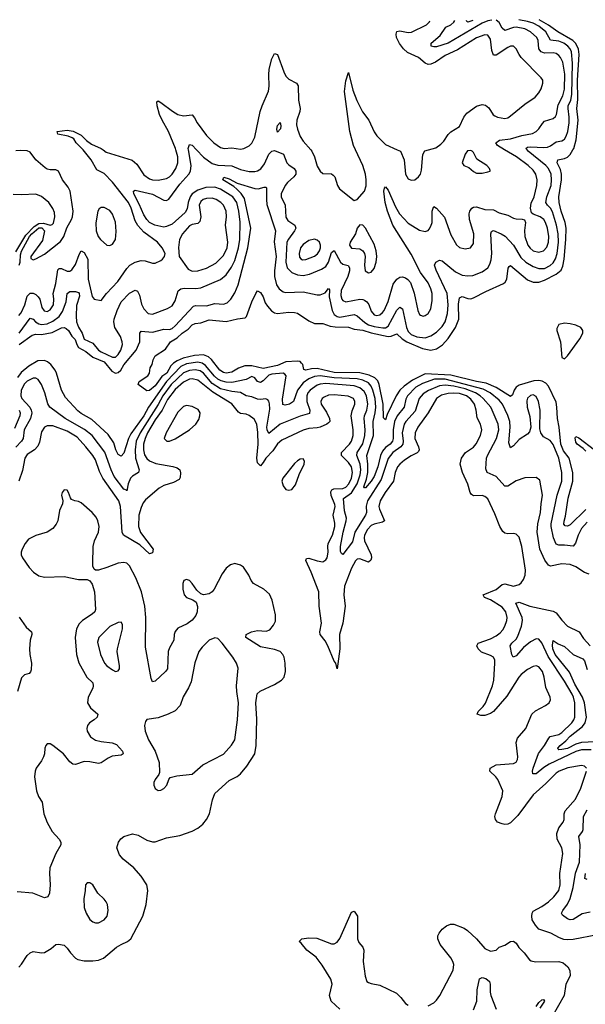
# Model space of a CAD drawing. Header units: inches. Extents: x 1649636 to 1815363, y 506543 to 641975.
# Tile 381 of 656: x 1695156 to 1699136, y 633989 to 640916. Entities that reach past the tile are written whole.
import ezdxf

# ---------------------------------------------------------------- set-up
doc = ezdxf.new("R2010")
doc.units = ezdxf.units.IN
doc.header["$MEASUREMENT"] = 0
doc.layers.add('B6693', color=7, linetype='Continuous')
doc.layers.add('B6694', color=7, linetype='Continuous')

msp = doc.modelspace()

# ---------------------------------------------------------------- linework, layer by layer
at = {"layer": 'B6693', "color": 5}
for points, elevation in [([(1695151.9, 639188.1), (1695160.1, 639210), (1695162, 639262), (1695170, 639287.5), (1695224.2, 639390), (1695240.9, 639410), (1695290, 639451.2), (1695312.7, 639452.7), (1695330.6, 639430), (1695316.6, 639363.4), (1695235.1, 639250), (1695234.8, 639234.8), (1695250, 639227.6), (1695270, 639232.4), (1695330, 639266), (1695444.6, 639355.4), (1695467, 639390), (1695489, 639451), (1695521.6, 639510), (1695528.1, 639530), (1695532.7, 639570), (1695510.4, 639710.4), (1695498, 639738), (1695457, 639790), (1695430, 639849.5), (1695410, 639859.1), (1695370, 639859.8), (1695350, 639865), (1695334.6, 639874.6), (1695269.9, 639929.9), (1695230, 639983.1), (1695210, 639992.9), (1695163.6, 639996.4), (1695130, 639992.6)], 520), ([(1695150, 638835.1), (1695166.5, 638853.5), (1695193.6, 638910), (1695208.3, 638971.7), (1695230, 638992.5), (1695252, 638992), (1695270, 638983.2), (1695286.9, 638966.9), (1695298.6, 638950), (1695312.3, 638890), (1695327.5, 638867.5), (1695350, 638863.8), (1695370, 638873.8), (1695395, 638910), (1695396.8, 638950), (1695392.1, 638990), (1695410, 639060.5), (1695424.1, 639155.9), (1695433.9, 639166.1), (1695450, 639165.7), (1695490, 639147.5), (1695510, 639146.6), (1695523.6, 639156.4), (1695550, 639194.3), (1695575.8, 639264.2), (1695590, 639289.2), (1695610, 639277.4), (1695635, 639230), (1695637, 639090), (1695667.4, 638967.4), (1695679.6, 638950), (1695730, 638939.7), (1695767.5, 638990), (1695846.4, 639073.6), (1695910, 639165.8), (1695931.8, 639190), (1695970, 639210.1), (1696010, 639221.6), (1696039, 639219), (1696090, 639203.2), (1696110, 639203.6), (1696150, 639221.3), (1696162, 639230), (1696175.1, 639250), (1696180.7, 639270), (1696157.7, 639310), (1696126.2, 639350), (1696030, 639420.2), (1695987, 639467), (1695970, 639499.8), (1695941, 639590), (1695921.5, 639630), (1695810, 639771.9), (1695750, 639834.8), (1695700.2, 639860.2), (1695659.7, 639930), (1695602.9, 640000)], 480), ([(1695152.1, 638630), (1695244.3, 638695.7), (1695270, 638702.4), (1695310, 638701.2), (1695384.8, 638715.2), (1695450, 638747.3), (1695470, 638749.3), (1695484.4, 638744.4), (1695500.2, 638730), (1695522.6, 638690), (1695546, 638666), (1695558.7, 638630), (1695571, 638610), (1695621.7, 638581.7), (1695670, 638541.9), (1695750, 638509.4), (1695803.7, 638443.7), (1695830.7, 638429.3), (1695850, 638433.3), (1695867.3, 638450), (1695890, 638487.7), (1695976, 638590), (1696000.9, 638650), (1696001.8, 638710), (1696010, 638724.6), (1696090, 638716.9), (1696170, 638738.7), (1696210, 638736), (1696230, 638743.7), (1696250, 638761), (1696380.3, 638899.7), (1696395.4, 638904.6), (1696470, 638903), (1696530, 638918.5), (1696590, 638915.4), (1696615.4, 638924.6), (1696642.2, 638950), (1696670, 638995.2), (1696692.7, 639050), (1696760.6, 639310), (1696781.9, 639450), (1696737, 639657), (1696714.2, 639694.2), (1696684.8, 639724.8), (1696663.3, 639743.3), (1696584.8, 639790), (1696592.1, 639807.9), (1696630, 639797.1), (1696685.4, 639765.5), (1696810, 639728.7), (1696833.7, 639726.3), (1696877.6, 639737.6), (1696890, 639737.1), (1696892.5, 639732.5), (1696892.1, 639650), (1696896.3, 639616.3), (1696955.1, 639430), (1696947.3, 639352.7), (1696960.1, 639250), (1696948.9, 639148.9), (1696948.7, 639108.7), (1696962.9, 639050), (1696982.1, 639022.1), (1697010, 639002), (1697030, 638995.9), (1697150, 639001.1), (1697250, 638980.2), (1697270, 638981.2), (1697304.9, 638995.1), (1697330, 639024.9), (1697335.8, 639015.8), (1697332.8, 638967.2), (1697354.6, 638870), (1697370, 638842.2), (1697390, 638828.3), (1697410, 638824.1), (1697510, 638841.2), (1697530, 638833.5), (1697584.9, 638784.9), (1697610.8, 638770), (1697650, 638756.6), (1697711.7, 638748.3), (1697730.8, 638749.2), (1697750, 638758.8), (1697810, 638871.7), (1697830, 638893.2), (1697850, 638882.3), (1697878, 638750), (1697890, 638721.7), (1697910, 638701.3), (1697950, 638684.6), (1698010, 638678), (1698050, 638690.7), (1698090, 638718.1), (1698130, 638758.5), (1698149.3, 638790), (1698166.8, 638850), (1698172, 638910), (1698163.9, 638990), (1698086.8, 639153.2), (1698075.5, 639190), (1698083.5, 639210), (1698110, 639223.6), (1698130, 639220.2), (1698222.9, 639142.9), (1698270, 639118.2), (1698310, 639112.8), (1698344.9, 639115.1), (1698410, 639140.9), (1698449.9, 639170.1), (1698465, 639195), (1698474.3, 639225.7), (1698479.1, 639270), (1698471.7, 639408.3), (1698475.1, 639424.9), (1698482.7, 639430), (1698490, 639431.8), (1698544.9, 639410), (1698572.2, 639392.2), (1698630, 639328.6), (1698681.9, 639241.9), (1698717.4, 639210), (1698770, 639179.3), (1698810, 639164.7), (1698850, 639166.2), (1698890, 639187.4), (1698910, 639206.4), (1698926.9, 639233.1), (1698938.3, 639270), (1698946.7, 639350), (1698944.7, 639410), (1698934.1, 639470), (1698904.6, 639564.6), (1698890.5, 639590.5), (1698870.5, 639610), (1698858, 639630), (1698864.8, 639670), (1698895.1, 639750), (1698899.3, 639790), (1698895.2, 639830), (1698876.1, 639870), (1698859.4, 639890), (1698734.6, 639990), (1698726.6, 640000)], 440), ([(1695153.1, 638710), (1695230, 638815.2), (1695250, 638809.4), (1695267.9, 638790), (1695290, 638776), (1695310, 638771.2), (1695350, 638776.8), (1695390, 638793.9), (1695433, 638827), (1695456.6, 638863.4), (1695483.8, 638930), (1695490, 638990.3), (1695510, 639004.7), (1695550, 639004.5), (1695570, 638997.4), (1695575.3, 638990), (1695577.9, 638970), (1695555.7, 638904.3), (1695553.1, 638830), (1695557, 638790), (1695570, 638752.1), (1695596.9, 638710), (1695610, 638668.8), (1695670, 638639.8), (1695710, 638590.9), (1695730, 638578.3), (1695810, 638542.1), (1695830, 638542.5), (1695850, 638559.7), (1695869, 638590), (1695878.7, 638630), (1695877.5, 638650), (1695866.1, 638686.1), (1695826.3, 638750), (1695818.4, 638790), (1695821.2, 638810), (1695841.8, 638870), (1695869.9, 638930), (1695930, 638993), (1695970, 639013.1), (1695986.3, 639006.3), (1695998.6, 638978.6), (1696014.5, 638914.5), (1696030, 638881.3), (1696060.4, 638850), (1696090, 638844.7), (1696196.1, 638883.9), (1696230, 638902.4), (1696250, 638937.3), (1696271.2, 639008.8), (1696290, 639023.5), (1696313, 639027), (1696396.2, 639023.8), (1696430, 639029.3), (1696570, 639088.6), (1696610, 639120.2), (1696645.9, 639174.1), (1696670, 639221.8), (1696696.1, 639310), (1696705.2, 639370), (1696707.9, 639492.1), (1696698.7, 639570), (1696683.1, 639630), (1696655, 639670), (1696570, 639723.7), (1696530, 639737.1), (1696465.6, 639734.4), (1696410, 639717.2), (1696370.5, 639690), (1696356, 639670), (1696341.6, 639630), (1696335.2, 639584.8), (1696320.8, 639559.2), (1696230, 639477.6), (1696190, 639459.9), (1696170, 639457.1), (1696106.2, 639470), (1696070, 639489.9), (1696050, 639509.2), (1696030, 639542), (1695997.7, 639617.7), (1695958.5, 639690), (1695957.6, 639710), (1695970, 639717.7), (1696090, 639689), (1696170, 639645.2), (1696190, 639643.3), (1696206.6, 639653.4), (1696282, 639758), (1696347.3, 639830), (1696358.6, 639850), (1696362.6, 639890), (1696343.7, 640000)], 460), ([(1695742.5, 640000), (1695764.6, 639984.6), (1695946.6, 639926.6), (1695979.7, 639899.7), (1696030, 639825.6), (1696070, 639797.1), (1696090, 639790.2), (1696130, 639787.9), (1696190, 639799.3), (1696210, 639811.1), (1696228.9, 639830), (1696255.6, 639870), (1696269.9, 639910), (1696269.2, 639950), (1696255.2, 640000)], 480), ([(1699140.4, 637470), (1699030, 637362.6), (1699010, 637352.9), (1698994, 637354), (1698985.9, 637365.9), (1698987.8, 637387.8), (1698997.9, 637422.1), (1699014.9, 637550), (1699049.2, 637670), (1699048, 637730), (1699022.3, 637830), (1698982.2, 637882.2), (1698962.9, 637930), (1698952.9, 638050), (1698939.4, 638110), (1698936.4, 638190), (1698930, 638225.6), (1698877.7, 638337.7), (1698858.9, 638358.9), (1698832.4, 638372.4), (1698810, 638377.2), (1698774.4, 638374.4), (1698670, 638343.7), (1698649.5, 638330), (1698635.7, 638310), (1698623.1, 638276.9), (1698610, 638266), (1698510, 638328.5), (1698438.4, 638358.4), (1698370, 638370), (1698190, 638415.8), (1698010, 638425.3), (1697920, 638380), (1697862.4, 638337.6), (1697831.4, 638308.6), (1697805.3, 638270), (1697742.6, 638137.4), (1697730, 638100.7), (1697715.6, 638115.6), (1697714.2, 638210), (1697684.9, 638350), (1697675.2, 638375.2), (1697655.3, 638395.3), (1697614.7, 638414.7), (1697550, 638431.2), (1697370, 638433.7), (1697250, 638461.2), (1697210, 638458.7), (1697169, 638450), (1697154.6, 638454.6), (1697149.1, 638490), (1697140.2, 638500.2), (1697130, 638510.3), (1697110, 638514.2), (1697030, 638508.4), (1696970, 638484.2), (1696870, 638462.4), (1696790, 638480.4), (1696740.1, 638479.9), (1696696.5, 638463.5), (1696650, 638436.5), (1696610, 638429.9), (1696590, 638434.9), (1696563.6, 638450), (1696505.5, 638525.5), (1696484, 638544), (1696450, 638557.3), (1696385.5, 638554.5), (1696306.4, 638533.6), (1696263.9, 638516.1), (1696239.4, 638500.6), (1696220.3, 638479.7), (1696190.5, 638430), (1696155.3, 638404.7), (1696110, 638339.8), (1696070, 638306.9), (1696050, 638304), (1695989, 638350), (1695996, 638370), (1696059, 638410), (1696069, 638430), (1696073.6, 638466.4), (1696089.1, 638490.9), (1696096.5, 638523.5), (1696109.3, 638550), (1696181.6, 638598.4), (1696218.4, 638650), (1696263.4, 638676.6), (1696299.7, 638710), (1696341.5, 638738.5), (1696370, 638770.2), (1696390, 638779), (1696430, 638783.6), (1696490, 638804.7), (1696610, 638791.5), (1696690, 638812), (1696742, 638818), (1696752.9, 638827.1), (1696790, 638930.8), (1696817, 638990), (1696830, 639007.3), (1696850, 638997), (1696870, 638966), (1696884, 638924), (1696900.3, 638900.3), (1696928, 638868), (1696950, 638853.2), (1696970, 638849.4), (1697050, 638857.6), (1697090, 638856.1), (1697110.1, 638850.1), (1697190, 638797.8), (1697230, 638779.4), (1697290, 638779.7), (1697340.7, 638760.7), (1697375.2, 638755.2), (1697470, 638752.2), (1697510, 638738.3), (1697570, 638731.7), (1697630, 638713.4), (1697750, 638687.1), (1697771.1, 638688.9), (1697810, 638705.7), (1697847.1, 638670), (1697879.6, 638650), (1697990, 638603.7), (1698050, 638590.1), (1698090, 638599.8), (1698131, 638629), (1698170, 638672.2), (1698223.7, 638750), (1698246, 638810), (1698244.8, 638915.2), (1698250, 638959.5), (1698270, 638968.6), (1698310, 638953.8), (1698330, 638952.1), (1698350, 638958), (1698435.4, 639004.6), (1698560, 639060), (1698572.8, 639070), (1698583.7, 639090), (1698592.7, 639167.3), (1698599.7, 639180.3), (1698610, 639187.4), (1698730, 639086.3), (1698770, 639068.9), (1698810, 639069.7), (1698850, 639084.6), (1698930, 639125), (1698965.6, 639154.4), (1698979.1, 639180.9), (1698988.5, 639231.5), (1698999.4, 639370), (1699000.5, 639450), (1698994.1, 639490), (1698965.5, 639570), (1698952.3, 639630), (1698949.9, 639670), (1698967.5, 639790), (1698969.3, 639830), (1698962, 639862), (1698938.7, 639910), (1698942.4, 639930), (1698990, 639940.4), (1699010, 639949.1), (1699030, 639967.2), (1699048.7, 640000)], 420), ([(1696401.4, 640000), (1696449.4, 639949.4), (1696510, 639905.2), (1696550, 639893.5), (1696647.9, 639887.9), (1696710, 639862.5), (1696770, 639847.8), (1696811.6, 639848.4), (1696830, 639853.1), (1696852.8, 639867.2), (1696879, 639901), (1696909.3, 639970.7), (1696930, 639991.4), (1696950, 639996.8), (1697011.6, 639970), (1697035.7, 639910), (1697050, 639894.6), (1697086.9, 639870), (1697099.3, 639850), (1697098.2, 639830), (1697085.8, 639810), (1697039.7, 639770), (1697023.2, 639750), (1696997.1, 639690), (1696995.4, 639670), (1697024, 639610), (1697030, 639526.7), (1697044.1, 639504.1), (1697092.9, 639470), (1697099.7, 639450), (1697091, 639430), (1697047.1, 639372.9), (1697036.8, 639350), (1697028.4, 639210), (1697038.1, 639170), (1697070, 639138.1), (1697110, 639120.7), (1697150, 639116.1), (1697195.1, 639124.9), (1697279.9, 639160.1), (1697310, 639180.2), (1697329.2, 639210.8), (1697350, 639277.4), (1697370, 639291.8), (1697414, 639210), (1697430, 639196.6), (1697466.4, 639186.4), (1697477.1, 639170), (1697476.5, 639150), (1697465.2, 639110), (1697419.4, 639010), (1697415.7, 638975.7), (1697423.2, 638950), (1697430, 638940.7), (1697450, 638931.7), (1697550, 638948.9), (1697570, 638948.1), (1697582.2, 638942.2), (1697598.5, 638930), (1697611.9, 638911.9), (1697630, 638864.2), (1697650, 638839.3), (1697670, 638834.3), (1697690, 638839.7), (1697710, 638855.5), (1697720.2, 638870), (1697750, 638934), (1697784.8, 639055.1), (1697810, 639090.2), (1697830, 639103.9), (1697850, 639106), (1697870, 639099.7), (1697888.1, 639088.1), (1697906.5, 639066.5), (1697932.4, 638992.4), (1697958.2, 638870), (1697970, 638842.4), (1697977.1, 638837.1), (1697995.3, 638830), (1698010, 638833.7), (1698031.1, 638850), (1698050, 638882), (1698059.5, 638940.5), (1698059.1, 638990), (1698050, 639021.6), (1698030, 639064), (1697976.5, 639136.5), (1697910, 639266.6), (1697780.7, 639470), (1697744.3, 639570), (1697728, 639630), (1697718.4, 639710), (1697723, 639730), (1697730, 639739.3), (1697750, 639716.5), (1697799.6, 639599.6), (1697829.2, 639549.2), (1697890, 639485.6), (1697970, 639434.3), (1698010, 639425.7), (1698030, 639433.7), (1698037.1, 639442.9), (1698050, 639462.4), (1698057.7, 639490), (1698058.8, 639570), (1698064.8, 639590), (1698070, 639602), (1698090, 639590.6), (1698145.6, 639525.6), (1698190, 639403), (1698230, 639333), (1698250, 639312.4), (1698290, 639304.2), (1698328.7, 639310), (1698350, 639341), (1698350.9, 639409.1), (1698320.8, 639510), (1698318.9, 639550), (1698324.1, 639570), (1698336.9, 639590), (1698350, 639598), (1698370, 639598.4), (1698430, 639579.8), (1698490, 639578.5), (1698530, 639556.6), (1698590, 639541), (1698630, 639519.4), (1698650, 639514), (1698693, 639513), (1698707.7, 639507.7), (1698714.4, 639490), (1698707.3, 639432.7), (1698709.6, 639390), (1698731.4, 639330), (1698747.7, 639307.7), (1698770.3, 639290), (1698810, 639281), (1698841.7, 639290), (1698865.2, 639314.8), (1698876.6, 639350), (1698878.5, 639390), (1698869.9, 639450), (1698855.6, 639490), (1698843.4, 639510), (1698819.1, 639530), (1698768.1, 639548.1), (1698758.2, 639558.2), (1698749.8, 639589.8), (1698754.8, 639625.2), (1698777.1, 639670), (1698795.9, 639750), (1698798.4, 639790), (1698787.9, 639830), (1698770, 639857.3), (1698734.6, 639890), (1698652.3, 639950), (1698568.5, 640000)], 460), ([(1697204.9, 640000), (1697212, 639992), (1697230.2, 639950), (1697250, 639885.5), (1697270, 639850.4), (1697290, 639833.7), (1697350, 639832.2), (1697363.1, 639823.1), (1697373.4, 639810), (1697391.7, 639750), (1697405.6, 639725.6), (1697510, 639644.7), (1697530, 639651), (1697583.6, 639710), (1697593.6, 639746.4), (1697595, 639790), (1697589.8, 639830), (1697570.8, 639889.2), (1697519.9, 640000)], 480), ([(1697812.5, 640000), (1697834.9, 639990), (1697862, 639930), (1697870.4, 639830), (1697890, 639796.3), (1697910, 639786.4), (1697936, 639790), (1697962, 639810), (1697975.6, 639830), (1697983.3, 639856.7), (1697993.5, 639966.5), (1698007.3, 639992.7), (1698032.6, 640000)], 480), ([(1695130, 639282.3), (1695200.1, 639399.9), (1695257.9, 639462.1), (1695290, 639482.8), (1695323.6, 639483.6), (1695370, 639471.1), (1695384.9, 639475.1), (1695395.2, 639484.8), (1695404.1, 639530), (1695400.2, 639560.2), (1695390, 639587.8), (1695361.1, 639630), (1695310, 639671), (1695270, 639688.5), (1695170, 639682.7), (1695110, 639686.4)], 540), ([(1699150, 637380.7), (1699110, 637336), (1699086.9, 637290), (1699067.9, 637232.1), (1699050, 637212.8), (1698990, 637220.2), (1698950, 637219.5), (1698930, 637227.1), (1698911.7, 637271.7), (1698895.6, 637350), (1698895.4, 637370), (1698939.2, 637570), (1698971.2, 637670), (1698972.1, 637730), (1698950.7, 637830), (1698910, 637926.6), (1698890, 637955.1), (1698842.1, 637982.1), (1698823.9, 638010), (1698817.3, 638037.3), (1698817.7, 638170), (1698805.6, 638230), (1698790, 638266), (1698770, 638276.2), (1698750, 638273), (1698730, 638252.6), (1698725.8, 638234.2), (1698727.3, 638190), (1698745.1, 638125.1), (1698752.6, 638050), (1698744.6, 638015.4), (1698730, 637999.8), (1698670, 637963.1), (1698630, 637917.6), (1698610, 637903.7), (1698598.5, 637938.5), (1698607, 638050), (1698605.8, 638090), (1698592.1, 638132.1), (1698552.4, 638210), (1698530, 638239.9), (1698465.7, 638290), (1698417.4, 638317.4), (1698150, 638387.2), (1698074, 638386), (1697990, 638356.6), (1697944.6, 638330), (1697885.1, 638270), (1697872.7, 638247.3), (1697861, 638190), (1697811.8, 638130), (1697794.1, 638090), (1697783.7, 638030), (1697785.2, 637970), (1697780.5, 637950), (1697762.8, 637930), (1697730, 637905.1), (1697710, 637880.5), (1697695.7, 637850), (1697675.8, 637770), (1697650, 637703.2), (1697630, 637668.4), (1697590, 637621.8), (1697581.7, 637621.7), (1697578, 637630), (1697597.2, 637682.8), (1697606.5, 637730), (1697606.5, 637790), (1697599.8, 637850), (1697645.4, 637990), (1697643, 638090), (1697658.1, 638150), (1697662.9, 638190), (1697656.7, 638250), (1697642.1, 638310), (1697630, 638338), (1697610, 638360.5), (1697570, 638380.9), (1697530, 638390.2), (1697370, 638395.6), (1697270, 638410.4), (1697230, 638404.9), (1697190, 638388.8), (1697150, 638360.1), (1697110.8, 638310), (1697083.5, 638230), (1697055.3, 638210), (1697024.4, 638204.4), (1697008.8, 638208.8), (1697005.4, 638245.4), (1697031.1, 638410), (1697022.6, 638422.6), (1697010, 638429.8), (1696930, 638423.1), (1696910, 638414.7), (1696870, 638375.3), (1696850, 638364.3), (1696830, 638370.8), (1696810, 638397.4), (1696790, 638406.8), (1696750, 638385.7), (1696650, 638364.5), (1696610, 638365.5), (1696575, 638375), (1696550, 638387.5), (1696527.4, 638407.4), (1696463.7, 638483.7), (1696439.1, 638499.1), (1696410, 638505.9), (1696330, 638494.1), (1696290, 638476.3), (1696188.6, 638371.4), (1696062.8, 638190), (1696030, 638127.9), (1695938.1, 638001.9), (1695921.2, 637970), (1695890, 637866), (1695870, 637844.7), (1695850, 637856.3), (1695833.8, 637890), (1695818.7, 637938.7), (1695777.7, 637997.7), (1695663, 638103), (1695590, 638144.7), (1695564.5, 638164.5), (1695477.8, 638257.8), (1695450.7, 638310), (1695416.1, 638430), (1695406.6, 638450), (1695375.9, 638490), (1695350.9, 638510), (1695330, 638517.7), (1695284.6, 638515.4), (1695221.1, 638478.9), (1695166.9, 638433.1), (1695141.3, 638398.7)], 440), ([(1699164, 637016), (1699130, 637027.7), (1699070, 637067.2), (1699030, 637083.2), (1698970, 637087.4), (1698892, 637072), (1698877.8, 637077.8), (1698852.5, 637112.5), (1698816.8, 637190), (1698798.3, 637310), (1698801.8, 637370), (1698821.1, 637450), (1698824.9, 637510), (1698834.9, 637570), (1698815.4, 637675.4), (1698790, 637695.6), (1698710, 637692.4), (1698650, 637671.9), (1698590, 637633.8), (1698570, 637633.1), (1698510, 637703), (1698444.8, 637730), (1698435.4, 637755.4), (1698441.8, 637830), (1698448.4, 637850), (1698511.4, 637970), (1698527.9, 638030), (1698523.6, 638070), (1698481.4, 638170), (1698470.4, 638190), (1698417.9, 638250), (1698396, 638270), (1698363.9, 638290), (1698290, 638318.8), (1698210, 638338), (1698150, 638344.9), (1698110, 638341.2), (1698031.7, 638308.3), (1697995.9, 638284.1), (1697967.5, 638250), (1697938.8, 638161.2), (1697873.9, 638090), (1697862.7, 638070), (1697848.6, 638010), (1697855.5, 637950), (1697853.2, 637930), (1697837.5, 637910), (1697781.3, 637870), (1697750, 637829.9), (1697698.6, 637681.4), (1697602.9, 637530), (1697594.3, 637494.3), (1697595.7, 637450), (1697590.6, 637430), (1697514.6, 637310), (1697497.7, 637242.3), (1697430, 637152.8), (1697420, 637160), (1697413.5, 637173.5), (1697413.6, 637210), (1697431.4, 637310), (1697454.3, 637390), (1697455.4, 637410), (1697440.8, 637460.8), (1697433.6, 637546.4), (1697491.7, 637588.3), (1697530.4, 637650), (1697553, 637713), (1697556.2, 637750), (1697552.5, 637790), (1697529, 637850), (1697532, 637870), (1697570, 637932.9), (1697585.7, 637990), (1697587.7, 638030), (1697579.6, 638110), (1697582.6, 638130), (1697599.7, 638170), (1697605.8, 638210), (1697596.7, 638270), (1697580.4, 638300.4), (1697550, 638327.1), (1697510, 638340.1), (1697310, 638355.8), (1697270, 638351.2), (1697250, 638343.6), (1697199.8, 638310), (1697184.5, 638290), (1697176.2, 638270), (1697177.2, 638230), (1697197.2, 638170), (1697194.6, 638145.4), (1697130, 638125.6), (1696990, 638069.9), (1696910, 638004.2), (1696896.9, 638030), (1696894.6, 638050), (1696915.4, 638175.4), (1696914.4, 638214.4), (1696910, 638231.6), (1696901.4, 638241.4), (1696888.7, 638248.7), (1696850, 638244.1), (1696830, 638246.2), (1696790, 638261.6), (1696750, 638269.9), (1696710, 638293.1), (1696650, 638300.6), (1696570, 638319.9), (1696510, 638357), (1696450, 638430.3), (1696426.2, 638446.2), (1696390, 638453.6), (1696350, 638447.9), (1696310, 638432.1), (1696222.6, 638350), (1696162.7, 638270), (1696130, 638208.2), (1696003.1, 638010), (1695976.4, 637950), (1695968.4, 637890), (1695970.7, 637830), (1695997, 637750), (1695993.2, 637730), (1695950, 637704.6), (1695936.4, 637690), (1695920.5, 637650), (1695910, 637600.9), (1695907, 637607), (1695890, 637612.7), (1695821.7, 637701.7), (1695799.2, 637750), (1695754.3, 637874.3), (1695666.9, 637990), (1695611.8, 638031.8), (1695476.5, 638110), (1695368.8, 638188.8), (1695353.4, 638213.4), (1695333.2, 638290), (1695310, 638349.8), (1695285.7, 638385.7), (1695270, 638395), (1695250, 638395), (1695210, 638373.4), (1695190, 638353.8), (1695166.3, 638310), (1695165.1, 638270), (1695171.1, 638250), (1695226.8, 638190), (1695237.9, 638170), (1695241.3, 638150), (1695231.6, 638110), (1695187, 638030), (1695181.7, 637970), (1695169.1, 637950), (1695130, 637908.9)], 460), ([(1699144.7, 635650), (1699130, 635664.7), (1699108.3, 635668.3), (1699013.5, 635653.5), (1698951.6, 635630), (1698930, 635614), (1698858.8, 635541.2), (1698770, 635462.4), (1698662, 635318), (1698610, 635265.4), (1698590, 635255.8), (1698570, 635252.8), (1698550, 635257.4), (1698518, 635270), (1698503.5, 635290), (1698500.4, 635310), (1698504.8, 635330), (1698551.7, 635450), (1698555.6, 635490), (1698520.4, 635570), (1698506.3, 635590), (1698464.2, 635630), (1698466.3, 635650), (1698510, 635673.4), (1698630, 635682.3), (1698648.5, 635691.5), (1698658.9, 635710), (1698661, 635730), (1698649.8, 635830), (1698659, 635861), (1698717.6, 635930), (1698759.7, 636030), (1698785.8, 636054.2), (1698855.1, 636090), (1698881.2, 636110), (1698892.3, 636130), (1698889.5, 636150), (1698858.2, 636218.2), (1698847, 636290), (1698834.8, 636330), (1698810, 636364.2), (1698790, 636369.7), (1698770, 636365.1), (1698730, 636344.8), (1698685.8, 636310), (1698668.5, 636290), (1698583.7, 636156.3), (1698490, 636048.2), (1698470, 636034), (1698430, 636021.6), (1698400.3, 636020.3), (1698375.1, 636030), (1698381.3, 636050), (1698417.1, 636082.9), (1698432.8, 636107.2), (1698483.6, 636230), (1698491.5, 636270), (1698500.6, 636390), (1698499.8, 636410), (1698490.4, 636430.4), (1698470, 636443.4), (1698406.2, 636466.2), (1698382, 636490), (1698372.9, 636510), (1698383, 636530), (1698470, 636561.1), (1698510, 636582.1), (1698537.1, 636602.9), (1698555.7, 636624.3), (1698569.9, 636650), (1698584.3, 636690), (1698586.5, 636710), (1698575.9, 636750), (1698550, 636781.9), (1698470, 636834.4), (1698427, 636850), (1698418.4, 636870), (1698510, 636907.1), (1698550, 636943.5), (1698570, 636947.2), (1698630, 636930.2), (1698670, 636942.9), (1698685.3, 636954.7), (1698702.3, 636977.7), (1698712.3, 637007.7), (1698715.7, 637044.3), (1698689.9, 637209.9), (1698670, 637275.1), (1698650, 637295.8), (1698630, 637301), (1698590, 637297.7), (1698570, 637303.1), (1698555.4, 637315.4), (1698535.3, 637350), (1698499.8, 637439.8), (1698450, 637545.1), (1698430, 637561.2), (1698410, 637568.2), (1698350, 637566.3), (1698334.5, 637574.5), (1698324.9, 637590), (1698309.3, 637649.3), (1698272, 637730), (1698255.8, 637790), (1698264.6, 637830), (1698292.9, 637870), (1698350, 637909.4), (1698369.1, 637930.9), (1698398.7, 637990), (1698409.2, 638030), (1698399.1, 638070), (1698374.7, 638114.7), (1698367.8, 638170), (1698357, 638210), (1698330, 638246.7), (1698299.9, 638270), (1698250, 638285.1), (1698210, 638288.4), (1698170, 638285.8), (1698124.6, 638275.4), (1698088.7, 638250), (1698029.6, 638150), (1697957.8, 638050), (1697937.9, 638010), (1697935.7, 637970), (1697962.8, 637910), (1697967.2, 637890), (1697961.4, 637878.6), (1697952.1, 637867.9), (1697910, 637848.1), (1697863.5, 637816.5), (1697831.1, 637790), (1697815.5, 637770), (1697798.9, 637730), (1697786, 637670), (1697727.5, 637590), (1697693.8, 637530), (1697684, 637490), (1697687.6, 637472.4), (1697723.2, 637390), (1697710, 637379.8), (1697650, 637367.2), (1697630, 637356.9), (1697603.6, 637330), (1697581.7, 637290), (1697579.4, 637270), (1697583.4, 637250), (1697628.9, 637150), (1697631.1, 637130), (1697627.2, 637112.8), (1697610, 637098.4), (1697550, 637122.9), (1697530, 637119.8), (1697519.1, 637110), (1697490, 637057.4), (1697442.7, 636930), (1697436, 636870), (1697446.1, 636790), (1697428.9, 636670), (1697407.4, 636590), (1697408.7, 636490), (1697390, 636349), (1697381.2, 636390), (1697370, 636404), (1697325.2, 636510), (1697305.4, 636545.4), (1697269.9, 636590), (1697267.4, 636610), (1697279.9, 636670), (1697264.5, 636790), (1697261.9, 636890), (1697207.7, 637030), (1697169.8, 637110.2), (1697173.6, 637126.4), (1697190, 637128), (1697250, 637108.4), (1697290, 637102.7), (1697310, 637114.9), (1697318.8, 637130), (1697327.9, 637170), (1697324.1, 637210), (1697327.1, 637230), (1697357.7, 637290), (1697373.3, 637350), (1697373.8, 637373.8), (1697363.1, 637430), (1697376.3, 637490), (1697374.6, 637505.4), (1697348.4, 637568.4), (1697345.8, 637594.2), (1697351.7, 637608.3), (1697365.7, 637614.3), (1697430, 637617.8), (1697450, 637626), (1697472.3, 637650), (1697491.8, 637690), (1697498, 637730), (1697490.5, 637770.5), (1697470, 637800.7), (1697420.2, 637850), (1697420.7, 637870), (1697477.8, 637930), (1697490, 637950.2), (1697502.4, 637990), (1697502.9, 638030), (1697489.1, 638130), (1697496, 638164), (1697513.9, 638210), (1697514.7, 638230), (1697504.2, 638250), (1697468.3, 638268.3), (1697370, 638276.7), (1697330, 638275), (1697298.7, 638261.3), (1697285.2, 638250), (1697275.6, 638230), (1697276.8, 638210), (1697315.8, 638155.8), (1697337.3, 638110), (1697337.7, 638090), (1697330, 638079.8), (1697318.3, 638070), (1697270, 638049.4), (1697250, 638043.7), (1697190, 638039.4), (1697150, 638027.4), (1697001.7, 637958.4), (1696970, 637932.5), (1696937.2, 637882.8), (1696887.9, 637832.1), (1696870, 637800.9), (1696850, 637778), (1696830, 637798.4), (1696824, 637830), (1696833.2, 637930), (1696831.5, 638011.5), (1696824.1, 638070), (1696806, 638106), (1696770, 638132.2), (1696750, 638140.2), (1696710, 638146.5), (1696695.6, 638155.6), (1696650, 638214.3), (1696514.3, 638294.3), (1696410, 638380.9), (1696369.9, 638389.9), (1696350, 638386.9), (1696310, 638366.5), (1696250, 638313.2), (1696196.8, 638243.2), (1696159.8, 638170), (1696110, 638101.5), (1696056.5, 638010), (1696038.6, 637970), (1696028, 637930), (1696026.3, 637890), (1696035.1, 637855.1), (1696049.8, 637829.8), (1696070, 637811.5), (1696113.5, 637793.5), (1696233.6, 637773.6), (1696264, 637764), (1696283.1, 637750), (1696287.9, 637727.9), (1696284.9, 637695.1), (1696278, 637682), (1696239.2, 637660.8), (1696170, 637639.9), (1696138.8, 637621.2), (1696041.5, 637538.5), (1696024, 637516), (1696010, 637485.1), (1695995.1, 637430), (1695992.6, 637350), (1696007.2, 637307.2), (1696096.5, 637190), (1696090, 637164.2), (1696070, 637159.1), (1696000.9, 637220.9), (1695887.8, 637290), (1695877.8, 637310), (1695865.9, 637490), (1695854.8, 637530), (1695740.9, 637690), (1695718, 637738), (1695690, 637820.3), (1695671.6, 637850), (1695622.5, 637910), (1695559.6, 637979.6), (1695490, 638020.1), (1695390, 638058), (1695350, 638058), (1695331.5, 638048.5), (1695310, 638016.2), (1695296.3, 637943.7), (1695284.6, 637915.4), (1695259.7, 637890), (1695210, 637856.6), (1695192.9, 637830), (1695176.1, 637743.9), (1695150.1, 637669.9)], 480), ([(1695153.7, 638170), (1695159.1, 638150), (1695157.8, 638130), (1695119.4, 638040.6)], 440), ([(1699139.3, 637879.3), (1699120.3, 637900.3), (1699079.7, 637930), (1699070, 637943.6), (1699065.3, 637974.7), (1699070, 637984), (1699090, 637974), (1699201.3, 637890)], 380), ([(1695149.7, 634250), (1695169.9, 634270.1), (1695210, 634331.8), (1695230, 634351.8), (1695250, 634360.3), (1695310, 634350.4), (1695330, 634354.4), (1695378, 634382), (1695410, 634410.4), (1695430, 634412.4), (1695470, 634403.8), (1695490, 634384.9), (1695514.9, 634350), (1695550, 634313.4), (1695564.6, 634304.6), (1695610, 634294.7), (1695670, 634293.8), (1695710, 634299), (1695745.5, 634314.5), (1695838.4, 634390), (1695869.5, 634410), (1695914.5, 634430), (1695937.6, 634450), (1696023.5, 634610), (1696046, 634690), (1696058.5, 634790), (1696050.9, 634830), (1696012.1, 634890), (1695959.8, 634950), (1695885.4, 635010), (1695859.4, 635039.4), (1695840.8, 635090), (1695850.8, 635130), (1695866.9, 635153.1), (1695890, 635170.2), (1695950, 635188), (1695990, 635179.2), (1696050, 635144.3), (1696090, 635132.7), (1696110, 635132.1), (1696190, 635159.2), (1696283.4, 635176.6), (1696370, 635206.2), (1696410, 635227.3), (1696444.3, 635255.7), (1696471.9, 635290), (1696491.4, 635328.6), (1696512.2, 635427.8), (1696530, 635472.2), (1696630, 635563.6), (1696687.3, 635592.7), (1696710, 635610.3), (1696755.4, 635664.6), (1696809.8, 635750), (1696820.4, 635810), (1696826, 635994), (1696817.2, 636110), (1696826.8, 636173.2), (1696848.9, 636191.1), (1696950, 636239.6), (1696998.9, 636270), (1697016.4, 636290), (1697026.8, 636330), (1697024.8, 636390), (1697016.8, 636430), (1697006.9, 636450), (1696988, 636470), (1696950, 636485.7), (1696850, 636503.4), (1696747.3, 636570), (1696748.7, 636590), (1696787.3, 636610), (1696830, 636618.1), (1696890, 636613.1), (1696916.1, 636623.9), (1696943.3, 636656.7), (1696956.5, 636683.5), (1696956.5, 636730), (1696932, 636832), (1696913.4, 636873.4), (1696875.1, 636910), (1696800.9, 636950), (1696786, 636970), (1696769.1, 637009.1), (1696730, 637064.2), (1696710, 637078.7), (1696670, 637089.6), (1696639.9, 637080.1), (1696610, 637057), (1696581.7, 637018.3), (1696525.1, 636910), (1696510.1, 636889.9), (1696490, 636877), (1696450.6, 636870.6), (1696430, 636875.6), (1696402.7, 636902.7), (1696370, 636949.7), (1696350, 636969.7), (1696330, 636977.4), (1696310.4, 636969.6), (1696305.2, 636950), (1696304.5, 636910), (1696313.1, 636870), (1696330, 636851.8), (1696375.2, 636835.2), (1696397.8, 636817.8), (1696408.4, 636788.4), (1696405.2, 636750), (1696395.2, 636724.8), (1696369.1, 636690.9), (1696333.8, 636666.2), (1696270, 636634.2), (1696250, 636612.2), (1696243.5, 636590), (1696241.7, 636550), (1696210, 636497.7), (1696201, 636470), (1696195.2, 636350), (1696182.4, 636330), (1696110, 636263), (1696090, 636258), (1696081.8, 636281.8), (1696041.3, 636501.3), (1696044.9, 636710), (1696037.9, 636790), (1696013.5, 636890), (1695974.2, 636990), (1695930, 637073.8), (1695910, 637092.4), (1695890, 637098), (1695850, 637093.5), (1695770, 637061.1), (1695710, 637043.5), (1695690, 637042.4), (1695679.5, 637050), (1695671, 637071), (1695669.8, 637089.8), (1695672.7, 637210), (1695683.7, 637250), (1695711.1, 637310), (1695714.7, 637350), (1695706.9, 637390), (1695695.4, 637415.4), (1695665.1, 637450), (1695590, 637517.2), (1695570, 637527.1), (1695544, 637530), (1695521.5, 637541.4), (1695513, 637553), (1695500.9, 637590), (1695490, 637605.2), (1695470, 637609), (1695454.8, 637590), (1695450.8, 637570), (1695458.8, 637530), (1695457.3, 637510), (1695437, 637463), (1695424.6, 637390), (1695413.7, 637366.3), (1695390, 637337.2), (1695350.3, 637310), (1695270, 637287.8), (1695219, 637261), (1695193.8, 637230), (1695172.7, 637190), (1695166.3, 637170), (1695167.4, 637150), (1695176, 637130), (1695222.5, 637062.5), (1695254, 637030), (1695290, 637002.8), (1695330, 636994), (1695470, 636998.2), (1695570, 636976.5), (1695630, 636977.6), (1695650, 636968.2), (1695665.3, 636945.3), (1695682.4, 636890), (1695690, 636766), (1695684.7, 636750), (1695666.7, 636733.3), (1695599.1, 636690), (1695574.3, 636665.7), (1695556.4, 636630), (1695545.8, 636570), (1695555.1, 636450), (1695571.4, 636391.4), (1695628.4, 636290), (1695671.8, 636250), (1695674.4, 636230), (1695670, 636212.3), (1695637.4, 636150), (1695634.3, 636110), (1695655, 636075), (1695706.7, 636030), (1695701.6, 636010), (1695680.2, 635990), (1695648.4, 635970), (1695632.6, 635950), (1695628.2, 635930), (1695630.9, 635910), (1695653.8, 635870), (1695690, 635846.6), (1695730, 635837), (1695808.1, 635828.1), (1695836.6, 635816.6), (1695879.6, 635770), (1695884.4, 635750), (1695870, 635742.4), (1695806.5, 635733.5), (1695779.4, 635720.6), (1695730, 635686.9), (1695710, 635682), (1695650, 635694.8), (1695610, 635696.7), (1695550, 635676.8), (1695530, 635677.4), (1695510, 635694.2), (1695465, 635750), (1695390, 635810.8), (1695370, 635821.1), (1695358.8, 635821.2), (1695350, 635820.7), (1695341.3, 635810), (1695333.4, 635790), (1695330.2, 635750), (1695324, 635730), (1695310, 635701.6), (1695273.2, 635650), (1695265.6, 635630), (1695261.6, 635590), (1695275.6, 635490), (1695288.8, 635450), (1695314.7, 635410), (1695325.1, 635330), (1695350, 635268.4), (1695385.1, 635205.1), (1695434.9, 635150), (1695446.4, 635130), (1695444.9, 635110), (1695411.6, 635050), (1695368.8, 634950), (1695365.1, 634910), (1695370.2, 634829.8), (1695367, 634770), (1695355.1, 634744.9), (1695330, 634739.1), (1695248.4, 634771.6), (1695139.5, 634779.5)], 520), ([(1699178.1, 635778.1), (1699110, 635780.1), (1699070, 635768.6), (1698881.4, 635678.6), (1698844.1, 635655.9), (1698790, 635609.4), (1698766.4, 635610), (1698764.1, 635630), (1698769.1, 635649.1), (1698806.7, 635753.3), (1698850, 635810.2), (1698878.5, 635861.5), (1698890, 635874), (1698950, 635888.2), (1698970, 635900.4), (1699041.5, 635970), (1699055.2, 635990), (1699062.1, 636010), (1699063.5, 636110), (1699053.8, 636150), (1699043.8, 636170), (1698990, 636262.7), (1698875.3, 636435.3), (1698830, 636532.9), (1698810, 636557.5), (1698790, 636560.9), (1698750, 636539.9), (1698701.2, 636498.8), (1698650, 636441.2), (1698628.2, 636430), (1698619.3, 636450), (1698606.6, 636510), (1698619.2, 636530), (1698650, 636558.2), (1698662.1, 636577.9), (1698688.2, 636650), (1698694.2, 636690), (1698690.7, 636710.7), (1698648, 636810), (1698670, 636818.5), (1698745.5, 636790), (1698910, 636753.6), (1698930, 636743.8), (1698970, 636691.4), (1699010.1, 636650.1), (1699094, 636610), (1699123.3, 636563.3), (1699170, 636510.2)], 460), ([(1695152.4, 636712.4), (1695202.5, 636642.5), (1695239.5, 636610), (1695240.9, 636600.9), (1695241.8, 636590), (1695229.4, 636550), (1695224.6, 636490), (1695226.6, 636450), (1695239.3, 636390), (1695236.9, 636343.1), (1695232.3, 636327.7), (1695223.1, 636316.9), (1695190, 636307.6), (1695170, 636286.3), (1695141.7, 636190)], 480), ([(1699250, 635837.6), (1699109.7, 635830.3), (1699070, 635819.6), (1699010, 635788.7), (1698970, 635780.8), (1698950, 635779.8), (1698944.1, 635784.1), (1698942.2, 635790), (1698958.1, 635810), (1698998.1, 635841.9), (1699030, 635875.8), (1699117.4, 635942.6), (1699135.8, 635970), (1699145.4, 636010), (1699130.5, 636110), (1699115.6, 636150), (1699061.7, 636241.7), (1699025.1, 636325.1), (1698925.2, 636450), (1698907.3, 636490), (1698904.6, 636515.4), (1698910, 636548), (1698945.2, 636525.2), (1698990, 636507.2), (1699050.9, 636450), (1699118.8, 636418.8), (1699130, 636406.4), (1699150, 636343.8)], 440), ([(1699222.9, 634477.1), (1699050, 634445.7), (1699010, 634442), (1698985.1, 634445.1), (1698955.6, 634455.6), (1698892.7, 634490), (1698810, 634518.5), (1698784.6, 634544.6), (1698763.1, 634583.1), (1698758.8, 634610), (1698761.4, 634630), (1698770, 634644), (1698830, 634677.1), (1698876.1, 634710), (1698914.5, 634745.5), (1698950, 634790.4), (1698959.3, 634830), (1698957.3, 634910), (1698978.5, 635050), (1698972.1, 635090), (1698937, 635150), (1698934.9, 635190), (1698949.9, 635230.1), (1698980.4, 635270), (1698986.2, 635290), (1698987.1, 635330), (1698993.6, 635350), (1699067.6, 635432.4), (1699105.7, 635510), (1699145.1, 635630)], 480), ([(1699170, 634637.6), (1699113.8, 634626.2), (1699050, 634585.4), (1699030, 634584.2), (1699010, 634590.5), (1698975, 634615), (1698969, 634630), (1698977, 634650), (1699010, 634692.4), (1699030, 634733.8), (1699050.8, 634810), (1699067.8, 634912.2), (1699096.2, 634990), (1699099.3, 635110), (1699091.6, 635170), (1699115.4, 635204.6), (1699120.4, 635219.6), (1699123.2, 635310), (1699150, 635355.9)], 460), ([(1699150, 634866.1), (1699133.2, 634873.2), (1699138.2, 634910)], 440), ([(1697410, 633954.7), (1697348.1, 634010), (1697337, 634050), (1697355.1, 634130), (1697345.9, 634165.9), (1697284.2, 634264.2), (1697241.5, 634321.5), (1697177, 634370), (1697138, 634418), (1697122, 634430), (1697142, 634450), (1697190, 634456.9), (1697246.3, 634453.7), (1697350, 634413.7), (1697370, 634414), (1697390, 634426), (1697408.9, 634451.1), (1697490, 634638), (1697510, 634644.7), (1697532.7, 634610), (1697532.7, 634450), (1697542.8, 634422.8), (1697570.2, 634390.2), (1697577.6, 634370), (1697574, 634290), (1697586.2, 634186.2), (1697599.5, 634150), (1697610, 634141.7), (1697630, 634136), (1697690, 634124.6), (1697807.7, 634067.7), (1697837.8, 634037.8), (1697870, 633993.4), (1697890, 633982.4)], 480), ([(1698030, 633977.1), (1698070, 633998.4), (1698090, 634018), (1698111.6, 634050), (1698207.3, 634230), (1698211.1, 634270), (1698204.7, 634290), (1698190, 634315.6), (1698115.3, 634410), (1698098.2, 634450), (1698098.7, 634470), (1698107.3, 634490), (1698130, 634517.4), (1698158.8, 634541.2), (1698186.7, 634553.3), (1698210, 634552.6), (1698284, 634524), (1698307.9, 634507.9), (1698370, 634448.8), (1698430, 634382.6), (1698470, 634361.7), (1698509, 634370), (1698529.8, 634390.2), (1698570, 634405.8), (1698610, 634431.6), (1698630, 634433.4), (1698650, 634418.4), (1698668.7, 634388.7), (1698705.7, 634350), (1698742.3, 634302.3), (1698754, 634294), (1698786.6, 634286.6), (1698950, 634290.5), (1698980.3, 634280.3), (1699013.1, 634253.1), (1699027.5, 634227.5), (1699030.3, 634190), (1698999.7, 634130), (1698986.3, 634050), (1698906.7, 633910)], 480), ([(1698349, 633950), (1698372.9, 634010), (1698375.7, 634090), (1698391.6, 634168.4), (1698410, 634178.6), (1698436.4, 634170), (1698461.5, 634150), (1698466.8, 634130), (1698465.6, 634074.4), (1698470.6, 634050), (1698510, 633954)], 460), ([(1698790, 633972.3), (1698810, 634000.7), (1698830, 634020.7), (1698842, 634022), (1698850.1, 634010), (1698817.2, 633962.8)], 460)]:
    msp.add_lwpolyline(points, dxfattribs=dict(at, elevation=elevation))
for points, elevation in [([(1698330, 639996.2), (1698306.2, 639993.8), (1698290.7, 639970), (1698270.7, 639910), (1698281, 639890), (1698316.7, 639876.7), (1698350, 639846.8), (1698370, 639837.3), (1698410, 639837.3), (1698450, 639846), (1698466, 639850), (1698466, 639854), (1698462, 639870), (1698444, 639890), (1698373.6, 639933.6), (1698350, 639981.2), (1698341.2, 639990)], 480), ([(1696510, 639659.3), (1696470, 639657.2), (1696447.6, 639650), (1696430, 639636.8), (1696418.4, 639610), (1696431, 639530), (1696424.9, 639495.1), (1696410, 639483.1), (1696370, 639474.6), (1696350, 639464.8), (1696302.8, 639410), (1696280.2, 639370), (1696274.2, 639314.2), (1696278, 639250), (1696341.3, 639161.3), (1696370, 639147.7), (1696410, 639148.4), (1696470, 639167), (1696535.8, 639204.2), (1696590, 639257.4), (1696616.7, 639310), (1696621.9, 639350), (1696604.2, 639470), (1696611.2, 639530), (1696608.2, 639570), (1696591.3, 639610), (1696572.4, 639630), (1696539.7, 639650)], 480), ([(1695750, 639595.7), (1695730, 639594.8), (1695714.7, 639585.3), (1695707, 639570), (1695692.9, 639487.1), (1695693.9, 639430), (1695707.9, 639390), (1695723.9, 639370), (1695770, 639330.2), (1695790, 639327.7), (1695810, 639337.6), (1695830.5, 639370), (1695835.3, 639424.7), (1695830, 639491.6), (1695810, 639548.6), (1695790, 639574)], 520), ([(1697550, 639473.2), (1697531.8, 639448.2), (1697518.3, 639410), (1697480.7, 639350), (1697476.5, 639330), (1697490, 639309.2), (1697550, 639303.2), (1697570.8, 639290.7), (1697583.5, 639270), (1697586.5, 639250), (1697582.6, 639190), (1697588.3, 639148.3), (1697610, 639134.4), (1697630, 639140.4), (1697650, 639165.5), (1697665.1, 639210), (1697669.8, 639250), (1697665.3, 639290), (1697650, 639337), (1697590, 639449.5), (1697570, 639469.5)], 480), ([(1697230, 639371.7), (1697190, 639363.4), (1697150, 639334.6), (1697133.3, 639310), (1697123.6, 639270), (1697125.7, 639245.7), (1697133.8, 639233.8), (1697147.3, 639227.3), (1697170, 639229.5), (1697230, 639252.1), (1697250.6, 639269.4), (1697265.5, 639290), (1697273.1, 639310), (1697273.8, 639330), (1697266.5, 639350), (1697250, 639365.2)], 480), ([(1698990, 638780.4), (1698949.6, 638770.4), (1698936.6, 638743.4), (1698936.8, 638730), (1698961.4, 638650), (1698970, 638538.8), (1698990, 638530.3), (1699010, 638550.2), (1699098.6, 638670), (1699119.1, 638710), (1699119.8, 638730), (1699104.8, 638750), (1699070, 638766.3), (1699030, 638776.4)], 420), ([(1696330, 638200.8), (1696310, 638194), (1696270, 638154.1), (1696187.7, 638010), (1696173.4, 637970), (1696191.2, 637951.2), (1696210, 637951.1), (1696250, 637968.3), (1696350, 638030.1), (1696394.7, 638070), (1696415.9, 638104.1), (1696424.7, 638130), (1696425.2, 638150), (1696412.8, 638172.8), (1696370, 638195)], 520), ([(1697150, 637827.6), (1697130, 637823.1), (1697110, 637811.9), (1697090, 637793.7), (1697006.7, 637690), (1697001.4, 637670), (1697010, 637635.5), (1697030, 637610.4), (1697050, 637606), (1697070, 637611.5), (1697097.1, 637642.9), (1697123.5, 637716.5), (1697157.3, 637790), (1697159.8, 637810)], 520), ([(1695870, 636677.2), (1695850, 636675.6), (1695790, 636648), (1695712.7, 636570), (1695704.4, 636535.6), (1695724, 636450), (1695753.7, 636390), (1695770.4, 636370), (1695810, 636341.6), (1695830, 636330.7), (1695850, 636336), (1695858, 636350), (1695859.6, 636370), (1695842.6, 636470), (1695843.5, 636490), (1695880.5, 636630), (1695880.2, 636660.2)], 540), ([(1696530, 636567.8), (1696490, 636549.6), (1696439.5, 636500.5), (1696416, 636470), (1696387.6, 636392.4), (1696362, 636258), (1696344.2, 636215.8), (1696307.3, 636152.7), (1696286, 636090), (1696250, 636054), (1696201.7, 636030), (1696130, 636003.2), (1696050, 635993.5), (1696040.6, 635979.4), (1696033.8, 635950), (1696038.2, 635910), (1696063.2, 635850), (1696110.6, 635770.6), (1696136.6, 635690), (1696140, 635620), (1696135.2, 635604.7), (1696108.9, 635570), (1696100.3, 635550), (1696100.3, 635530), (1696110, 635507.3), (1696130, 635493.4), (1696150, 635496.3), (1696170, 635507.7), (1696192.7, 635530), (1696205.2, 635570), (1696215.5, 635584.5), (1696262.7, 635597.3), (1696370, 635608.5), (1696445.8, 635674.2), (1696590, 635749.2), (1696646.9, 635813.1), (1696669.8, 635850.2), (1696689.9, 635990), (1696694.9, 636110), (1696683.4, 636190), (1696682.3, 636230), (1696693.5, 636353.5), (1696682, 636390), (1696656.4, 636430), (1696582, 636530), (1696550, 636561.6)], 540), ([(1695630, 634844), (1695618.8, 634830), (1695617.1, 634790), (1695606.7, 634730), (1695610.4, 634670), (1695623.7, 634630), (1695650, 634585.5), (1695670, 634568.2), (1695690, 634561.6), (1695710, 634561.6), (1695750, 634583), (1695771.8, 634610), (1695779.6, 634650), (1695773.3, 634690), (1695765.1, 634710), (1695750, 634729.4), (1695706, 634770), (1695670, 634829.2), (1695650, 634842.7)], 540)]:
    msp.add_lwpolyline(points, close=True, dxfattribs=dict(at, elevation=elevation))
at = {"layer": 'B6694', "color": 5}
for points, elevation in [([(1698032.6, 640000), (1698084.8, 640015.2), (1698120.5, 640039.5), (1698139.8, 640060.2), (1698170, 640107.7), (1698190, 640127.7), (1698250, 640164), (1698280.5, 640230), (1698301.8, 640258.2), (1698370, 640308.7), (1698410, 640318.3), (1698433.6, 640313.6), (1698456.9, 640296.9), (1698487.3, 640247.3), (1698498.7, 640238.7), (1698518, 640230), (1698570, 640220.9), (1698590, 640226), (1698610, 640238.7), (1698710, 640322.6), (1698783.6, 640370), (1698810, 640401.6), (1698826.6, 640430), (1698837.6, 640470), (1698837, 640490), (1698826.6, 640506.6), (1698684.4, 640650), (1698669.9, 640669.9), (1698650, 640711.8), (1698630.7, 640730.7), (1698610, 640729.8), (1698590, 640719.8), (1698510, 640666.2), (1698490, 640666), (1698478.3, 640698.3), (1698470, 640778), (1698450, 640806), (1698430, 640810.5), (1698370, 640787.4), (1698235.7, 640704.3), (1698150, 640663.2), (1698081.7, 640618.3), (1698050, 640603.4), (1698030, 640601.8), (1698010, 640609), (1697962.6, 640650), (1697885.2, 640685.2), (1697857.4, 640710), (1697828.8, 640748.8), (1697808.6, 640791.4), (1697804.9, 640815.1), (1697810, 640834), (1697830, 640836.9), (1697890, 640825.2), (1697912.7, 640827.3), (1698019.2, 640880.8), (1698039.2, 640900.8), (1698041, 640907.4)], 480), ([(1698479.5, 640912.3), (1698450, 640907.3), (1698410, 640890.5), (1698170, 640750.6), (1698090, 640725.3), (1698070, 640723.9), (1698051.3, 640730), (1698051.7, 640750), (1698114.4, 640805.6), (1698155.9, 640864.1), (1698190, 640880.1), (1698210, 640898.1), (1698218.4, 640909.4)], 460), ([(1698345.3, 640910.8), (1698310, 640898.4), (1698302.3, 640902.3), (1698299.6, 640910), (1698299.7, 640910.3)], 440), ([(1698568.5, 640000), (1698518.2, 640030), (1698506, 640050), (1698532, 640068), (1698610, 640077.7), (1698690, 640101.4), (1698764.2, 640115.8), (1698790.9, 640130), (1698810, 640148), (1698834.1, 640185.9), (1698850, 640201.8), (1698910, 640221.2), (1698925.6, 640234.4), (1698934, 640250), (1698944, 640316), (1698978.6, 640381.4), (1698990, 640427.7), (1698991.7, 640531.7), (1698977, 640617), (1698962.2, 640650), (1698950, 640665), (1698930, 640678.4), (1698910, 640683.6), (1698850, 640680.6), (1698826.5, 640690), (1698809.4, 640710), (1698804.6, 640770), (1698795.4, 640790), (1698750, 640830.4), (1698710, 640850.7), (1698650, 640863), (1698630, 640860.9), (1698570, 640839.9), (1698550, 640857.1), (1698530, 640897.2), (1698510, 640912.3), (1698508.4, 640912.6)], 460), ([(1698726.6, 640000), (1698718.5, 640010), (1698730, 640018.4), (1698750, 640021.8), (1698843.9, 640016.1), (1698870, 640019.6), (1698891.5, 640028.5), (1698930, 640057.4), (1698970, 640063.8), (1698982, 640070), (1698990, 640075.5), (1699002.6, 640097.4), (1699013.7, 640130), (1699022.4, 640190), (1699023.5, 640230), (1699014.5, 640290), (1699015.8, 640310), (1699033.3, 640350), (1699041.8, 640390), (1699046, 640610), (1699038.1, 640690), (1699029.5, 640710), (1699012.9, 640730), (1698986.1, 640750), (1698950, 640765), (1698891.4, 640771.4), (1698858.5, 640830), (1698809, 640870), (1698770, 640891.3), (1698730, 640904.2), (1698669.5, 640914.4)], 440), ([(1699048.7, 640000), (1699054.5, 640010), (1699071.6, 640070), (1699085.1, 640210), (1699077.6, 640290), (1699084.6, 640355.4), (1699082.2, 640490), (1699093.4, 640670), (1699088.5, 640708.5), (1699069.2, 640749.2), (1699047.4, 640770), (1698943.4, 640830), (1698877, 640877), (1698811, 640916)], 420), ([(1696255.2, 640000), (1696252.3, 640010), (1696204.4, 640130), (1696158.2, 640210), (1696140.7, 640250), (1696123.1, 640310), (1696121.7, 640338.3), (1696130, 640344.9), (1696150, 640333.4), (1696231.8, 640271.8), (1696270, 640249.4), (1696310, 640239.7), (1696370, 640246.7), (1696386.5, 640226.5), (1696404.2, 640190), (1696470, 640100.2), (1696521.5, 640050), (1696570, 640016.9), (1696594, 640010), (1696650, 640014.2), (1696710, 640005.4), (1696732.3, 640010), (1696770, 640028.9), (1696790, 640046.7), (1696810.6, 640089.4), (1696848.9, 640270), (1696861.6, 640310), (1696906.9, 640413.1), (1696911.4, 640448.6), (1696908.7, 640528.7), (1696912.4, 640567.6), (1696930, 640640.4), (1696950, 640678.4), (1696971.4, 640670), (1697013.8, 640550), (1697030, 640519.5), (1697050, 640497.3), (1697104.4, 640470), (1697115.5, 640450), (1697119.1, 640350), (1697130.2, 640290), (1697128.3, 640270), (1697107.3, 640210), (1697104.1, 640175.9), (1697110, 640145.5), (1697130, 640093.7), (1697150, 640062.3), (1697204.9, 640000)], 480), ([(1697519.9, 640000), (1697506.1, 640030), (1697479.6, 640130), (1697441.1, 640410), (1697450, 640486), (1697470, 640544.7), (1697500, 640420), (1697528.1, 640348.1), (1697568.7, 640268.7), (1697613.6, 640210), (1697650, 640127), (1697670, 640098.3), (1697730, 640036.9), (1697812.5, 640000)], 480), ([(1695602.9, 640000), (1695601.6, 640001.6), (1695554.8, 640050), (1695536.8, 640076.8), (1695525.8, 640085.8), (1695496.6, 640096.6), (1695424.7, 640110), (1695419.5, 640130), (1695490, 640138.4), (1695532.2, 640132.2), (1695590, 640104), (1695627.1, 640067.1), (1695661, 640041), (1695729.2, 640009.2), (1695742.5, 640000)], 480), ([(1696343.7, 640000), (1696342, 640010), (1696350, 640038), (1696370, 640033), (1696401.4, 640000)], 460)]:
    msp.add_lwpolyline(points, dxfattribs=dict(at, elevation=elevation))
at = {"layer": 'B6694', "color": 5, "elevation": 460}
msp.add_lwpolyline([(1696970, 640125.1), (1696965.6, 640145.6), (1696970, 640170.8), (1696990, 640192.2), (1696994.7, 640170), (1696991.5, 640148.5)], close=True, dxfattribs=at)

doc.saveas('drawing.dxf')
